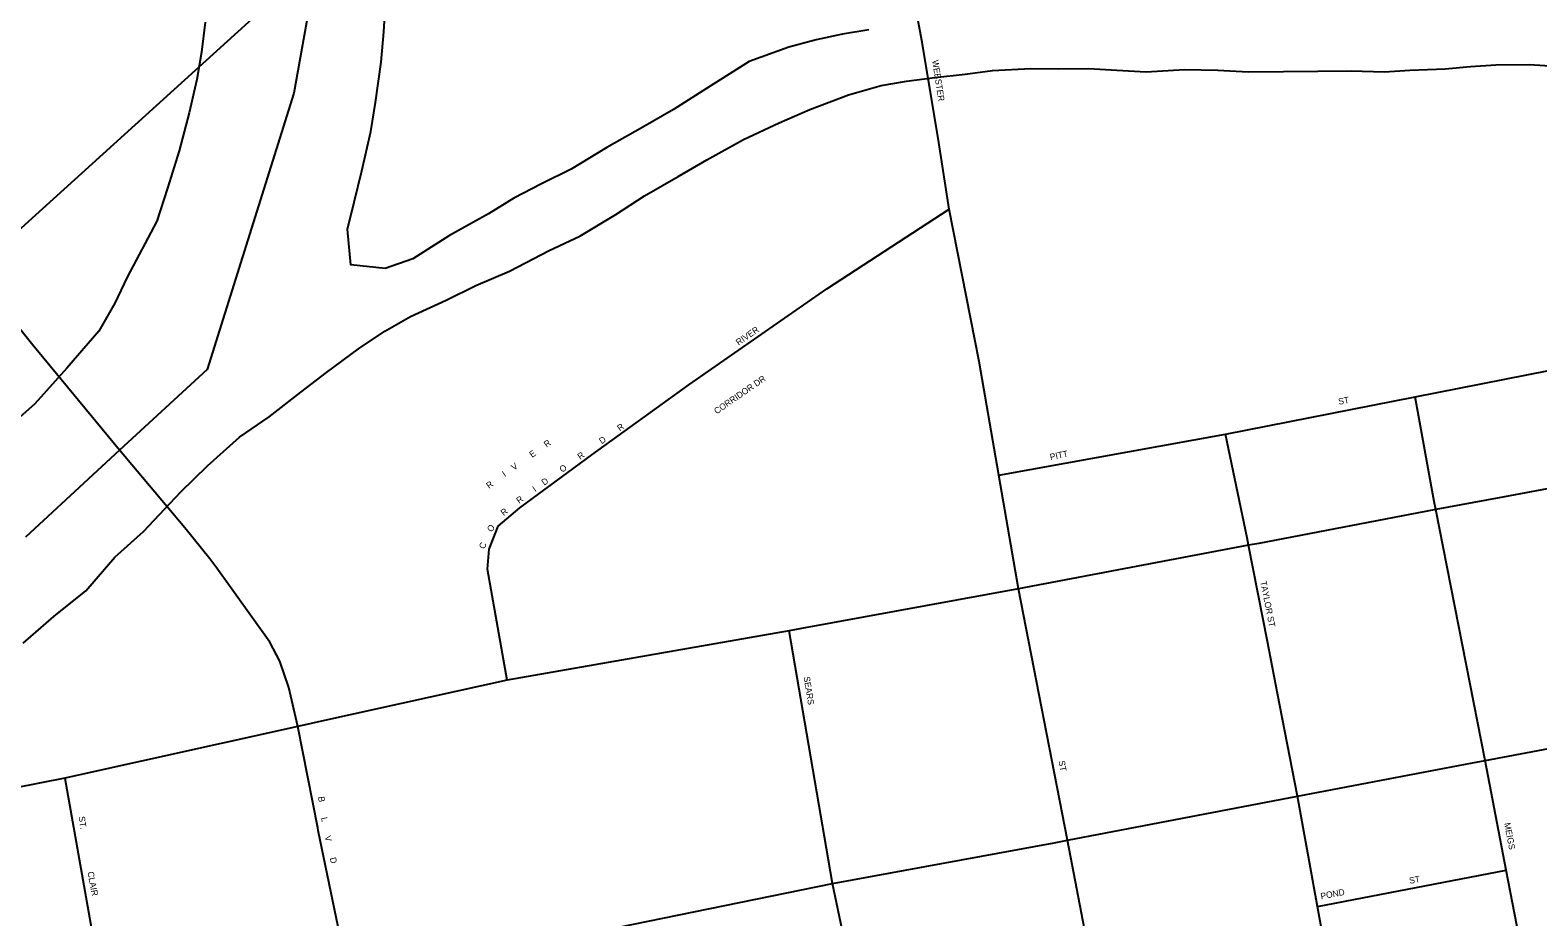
# Model space of a CAD drawing. Extents: x 1312308 to 1684953, y 460642 to 865172.
# Drawn here: x 1493549 to 1496541, y 646749 to 648508 of the extents above; entities that cross this region are included whole.
import ezdxf

# ---------------------------------------------------------------- set-up
doc = ezdxf.new("R2010")
doc.units = 0
for name, color, linetype in [('GM_X_City_Street', 7, 'Continuous'), ('GM_X_City_Street_Text', 7, 'Continuous'), ('GM_X_Major_River', 7, 'Continuous'), ('GM_X_Section', 7, 'Continuous'), ('GM_X_State_Route', 7, 'Continuous'), ('GM_X_Township', 7, 'Continuous')]:
    doc.layers.add(name, color=color, linetype=linetype)

msp = doc.modelspace()

# ---------------------------------------------------------------- linework, layer by layer
at = {"layer": 'GM_X_City_Street'}
for points in [[(1495373.1, 648153.3), (1495352.9, 648285.6), (1495319.9, 648484.9), (1495297.4, 648605), (1495274.9, 648720.1), (1495263.3, 648832.6), (1495279.7, 649000.5), (1495300.5, 649181.6), (1495303.1, 649210.4), (1495313.7, 649324.3), (1495333.3, 649540.3), (1495373.8, 649982.8), (1495401.8, 650294.4), (1495429.9, 650602.9), (1495501.1, 651282.8)], [(1493905.7, 647459.4), (1493856.4, 647521.2), (1493726.9, 647675.1), (1493554.9, 647883.8), (1493471.6, 647986), (1493404.6, 648086.5), (1493377.1, 648144), (1493359.1, 648198.9)], [(1494664.3, 647666.1), (1494856.3, 647804.7), (1495130.1, 647995.1), (1495373.1, 648153.3)], [(1495510.7, 647400.3), (1495471.6, 647625.5), (1495432.5, 647850.8), (1495373.1, 648153.3)], [(1495471.6, 647625.5), (1495921.6, 647707.1), (1496298.1, 647780.9), (1497093.6, 647937.5)], [(1496335.9, 647573.3), (1496298.1, 647780.9)], [(1495964.4, 647501.5), (1495921.6, 647707.1)], [(1494495.7, 647218.6), (1494457, 647439.1), (1494460.4, 647479.1), (1494477.8, 647524.3), (1494521.3, 647560.8), (1494664.3, 647666.1)], [(1496537.3, 646538.2), (1496478.6, 646841.7), (1496436.6, 647059.3), (1496338.8, 647557.3), (1496335.9, 647573.3)], [(1496004.7, 647295.4), (1495967.5, 647486.4), (1495964.4, 647501.5)], [(1494120, 646925.9), (1494080.5, 647127.1), (1494062.8, 647204.4), (1494044.6, 647256.7), (1494024.8, 647294.5), (1493920, 647441.4), (1493905.7, 647459.4)], [(1495608.3, 646901.3), (1495510.7, 647400.3)], [(1495141.4, 646815.7), (1495055.9, 647316.9)], [(1496024.8, 647192.3), (1496004.7, 647295.4)], [(1496161.2, 646470.1), (1496118.9, 646689.8), (1496104, 646769.9), (1496064.4, 646989.1), (1496024.8, 647192.3)], [(1493618.4, 647024.8), (1493704.6, 646535.4), (1493749.5, 646286.3), (1493794.5, 646034.3), (1493891.5, 645501.5)], [(1494182.4, 646624.6), (1494121, 646920.8), (1494120, 646925.9)], [(1495809.1, 645861.3), (1495768.6, 646069.4), (1495749.6, 646166.6), (1495705.9, 646391.4), (1495663.8, 646612), (1495608.3, 646901.3)], [(1496104, 646769.9), (1496478.6, 646841.7)], [(1495342.5, 645778.8), (1495305.3, 645988), (1495300.5, 646014.9), (1495287.2, 646089.6), (1495248.3, 646308.7), (1495141.4, 646815.7)]]:
    msp.add_lwpolyline(points, dxfattribs=at)
at = {"layer": 'GM_X_Major_River'}
for points in [[(1495214, 648509.3), (1495161.7, 648500.4), (1495109.4, 648489.4), (1495054.9, 648474.5), (1494976.1, 648446.1), (1494898.9, 648397.5), (1494825.8, 648350.9), (1494765, 648316), (1494693.9, 648275.4), (1494622.9, 648232.7), (1494564.2, 648203.8), (1494509.4, 648174.8), (1494458.7, 648143.8), (1494381.6, 648101.3), (1494308.5, 648054.6), (1494254, 648035.7), (1494185.9, 648043.1), (1494179.3, 648113.5), (1494192.4, 648167.4), (1494207.6, 648229.2), (1494225.2, 648307.1), (1494234.4, 648365.1), (1494246, 648445.1), (1494251.2, 648505.2), (1494254.2, 648559.3)], [(1493896.5, 648524.5), (1493889.3, 648464.5), (1493880.2, 648410.5), (1493864.9, 648344.7), (1493845.3, 648268.8), (1493821.8, 648195.1), (1493800.5, 648129.3), (1493742.1, 648018.2), (1493717, 647966.5), (1493685.9, 647911), (1493622.2, 647838.1), (1493558.7, 647767.2), (1493485.2, 647702.5)], [(1494375.1, 647973), (1494433.8, 648001.9), (1494500.6, 648030.6), (1494579.6, 648071.1), (1494640.3, 648099.9), (1494711.4, 648142.6), (1494768.3, 648179.5), (1494835.2, 648218.3), (1494892, 648251.2), (1494965.1, 648291.8), (1495035.9, 648324.4), (1495096.6, 648351.3), (1495173.4, 648379.8), (1495237.9, 648398.5), (1495288.3, 648407.5), (1495344.6, 648414.4), (1495404.9, 648421.2), (1495459.2, 648428.1), (1495535.5, 648432.5), (1495589.6, 648431.4), (1495649.8, 648432.1), (1495705.9, 648429), (1495764, 648425.8), (1495840.3, 648430.2), (1495906.5, 648428.8), (1495966.6, 648425.6), (1496036.8, 648426.2), (1496105, 648426.8), (1496171.2, 648427.4), (1496237.4, 648426), (1496287.6, 648429), (1496357.8, 648431.6), (1496408.1, 648436.6), (1496458.3, 648439.5), (1496524.5, 648440.2), (1496576.6, 648437.1)], [(1493535.3, 647292.3), (1493596.5, 647345.2), (1493659.7, 647396), (1493717.1, 647463), (1493774.3, 647514), (1493848.1, 647592.7), (1493901.2, 647643.8), (1493964.5, 647700.7), (1494023.5, 647741.6), (1494086.7, 647790.4), (1494137.6, 647829.5), (1494200.7, 647876.3), (1494253.5, 647911.3), (1494304.2, 647940.4), (1494375.1, 647973)]]:
    msp.add_lwpolyline(points, dxfattribs=at)
at = {"layer": 'GM_X_Section'}
msp.add_lwpolyline([(1494751.2, 649221), (1497617.6, 648949.5), (1497114.2, 643627.9), (1491947.6, 644080.4), (1492192.3, 646903.3)], close=True, dxfattribs=at)
at = {"layer": 'GM_X_State_Route'}
for points in [[(1497100.7, 647699.5), (1496464.5, 647580.8)], [(1496464.5, 647580.8), (1496338.8, 647557.3), (1495987.7, 647490.3)], [(1495987.7, 647490.3), (1495967.5, 647486.4), (1495510.7, 647400.3)], [(1495510.7, 647400.3), (1495079.8, 647321.1), (1495055.9, 647316.9), (1494495.7, 647218.6), (1494133.2, 647138.7)], [(1496411.7, 647054.6), (1496436.6, 647059.3), (1497086.2, 647182.1)], [(1494133.2, 647138.7), (1494080.5, 647127.1), (1493618.4, 647024.8), (1493369.5, 646975.5), (1493133.4, 646930.7)], [(1495581.8, 646896.4), (1495608.3, 646901.3), (1496064.4, 646989.1), (1496411.7, 647054.6)], [(1494182.4, 646624.6), (1494405.7, 646664.8), (1494622.4, 646709.3), (1494714.2, 646728.1), (1495141.4, 646815.7), (1495581.8, 646896.4)]]:
    msp.add_lwpolyline(points, dxfattribs=at)
at = {"layer": 'GM_X_Township'}
msp.add_lwpolyline([(1493533.7, 649700), (1493737.6, 649528.7), (1493995.8, 649175.5), (1494063.7, 648958.2), (1494109, 648586.9), (1494072.8, 648383.2), (1493900.7, 647835.4), (1493726.9, 647675.1), (1493539.8, 647502.6)], dxfattribs=at)

# ---------------------------------------------------------------- texts
at = {"layer": 'GM_X_City_Street_Text'}
for s, rotation, p in [('WEBSTER', 278.7449, (1495339.3, 648448.2)), ('RIVER', 34.4372, (1494955.1, 647882.5)), ('CORRIDOR DR', 34.6975, (1494911.9, 647746)), ('ST', 10.6147, (1496146.7, 647765.2)), ('R', 35.6167, (1494719.7, 647712.2)), ('R', 35.1989, (1494574.1, 647680)), ('D', 35.6241, (1494683.9, 647686.6)), ('E', 35.2137, (1494545.4, 647659.7)), ('R', 35.6427, (1494641, 647655.8)), ('PITT', 11.6906, (1495574.5, 647655.2)), ('I', 35.2176, (1494491.4, 647621.6)), ('V', 35.2293, (1494509.4, 647634.3)), ('O', 35.6309, (1494605.3, 647630.2)), ('R', 36.9185, (1494460.1, 647598.1)), ('I', 35.6546, (1494551.6, 647591.7)), ('D', 35.6241, (1494569.5, 647604.5)), ('R', 36.0684, (1494519.7, 647568.5)), ('R', 38.4778, (1494489.1, 647544.2)), ('O', 52.3128, (1494464.5, 647511.6)), ('C', 67.1522, (1494450.8, 647478.1)), ('TAYLOR ST', 281.1665, (1495990.5, 647414.4)), ('SEARS', 279.2462, (1495084.1, 647225.1)), ('ST', 280.6147, (1495590.1, 647058.1)), ('B', 278.2606, (1494120.6, 646987.3)), ('ST.', 278.5367, (1493645.3, 646947.8)), ('L', 280.5737, (1494126.6, 646946)), ('V', 283.3018, (1494133.6, 646908.8)), ('MEIGS', 280.7836, (1496474.5, 646934.9)), ('D', 283.4815, (1494143.8, 646865.9)), ('CLAIR', 280.7836, (1493662.9, 646838.1)), ('ST', 10.6122, (1496287.5, 646814.8)), ('POND', 10.7124, (1496111.5, 646784))]:
    msp.add_text(s, height=12.5, rotation=rotation, dxfattribs=at).set_placement(p)

doc.saveas('drawing.dxf')
